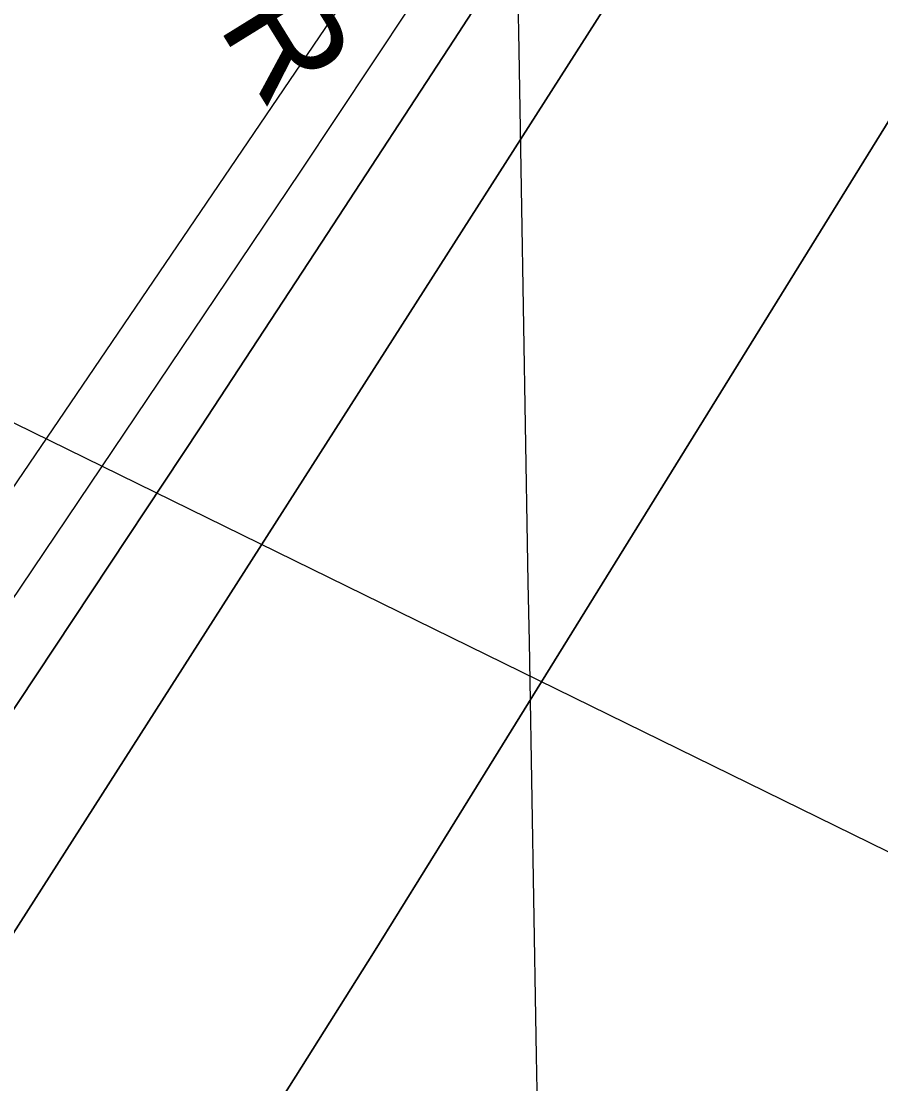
# Model space of a CAD drawing. Extents: x 3905714 to 3926767, y 183354 to 205755.
# Drawn here: x 3914617.2 to 3914961.3, y 190819.7 to 191244.9 of the extents above; entities that cross this region are included whole.
import ezdxf

# ---------------------------------------------------------------- set-up
doc = ezdxf.new("R2010")
doc.units = 0
for name, color, linetype in [('V-GRID-MAJR', 7, 'Continuous'), ('V-STRM-FMON', 7, 'Continuous'), ('V-TOPO-DPTH', 7, 'Continuous'), ('V-TOPO-MINR', 7, 'Continuous'), ('V-UTIL-LINE', 7, 'Continuous')]:
    doc.layers.add(name, color=color, linetype=linetype)

msp = doc.modelspace()

# ---------------------------------------------------------------- linework, layer by layer
at = {"layer": 'V-GRID-MAJR'}
msp.add_spline([(3914930.18, 184667.84), (3914884.14, 187327.39), (3914779.24, 193387.51), (3914694.62, 198275.87)], degree=3, dxfattribs=at)
at = {"layer": 'V-TOPO-DPTH'}
for points in [[(3915286.48, 192081.34), (3914909.08, 191498.19), (3914900.28, 191484.59), (3914891.49, 191470.99), (3914882.7, 191457.38), (3914873.92, 191443.77), (3914860.96, 191423.68), (3914858.65, 191420.12), (3914856.34, 191416.56), (3914854.01, 191413.01), (3914851.68, 191409.46), (3914840.17, 191392.03), (3914832.05, 191379.78), (3914823.89, 191367.56), (3914815.69, 191355.37), (3914807.45, 191343.21), (3914466.27, 190841.37), (3914433.28, 190792.74), (3914400.37, 190744.06), (3914367.58, 190695.3), (3914334.85, 190646.5), (3914011.64, 190163.24)], [(3914008.82, 190002.72), (3914466.37, 190645.48), (3914472.14, 190655.97), (3914478.05, 190666.37), (3914484.06, 190676.73), (3914490.79, 190688.15), (3914493.54, 190692.73), (3914496.32, 190697.29), (3914499.17, 190701.81), (3914502.06, 190706.3), (3914517.41, 190729.79), (3914527.99, 190746.02), (3914538.53, 190762.27), (3914549.02, 190778.55), (3914559.48, 190794.86), (3914922.67, 191362.75), (3914924.45, 191365.53), (3914926.23, 191368.31), (3914928.03, 191371.08), (3914929.82, 191373.85), (3915305.59, 191952.33)], [(3914008.82, 190002.72), (3914466.37, 190645.48), (3914472.14, 190655.97), (3914478.05, 190666.37), (3914484.06, 190676.73), (3914490.79, 190688.15), (3914493.54, 190692.73), (3914496.32, 190697.29), (3914499.17, 190701.81), (3914502.06, 190706.3), (3914517.41, 190729.79), (3914527.99, 190746.02), (3914538.53, 190762.27), (3914549.02, 190778.55), (3914559.48, 190794.86), (3914922.67, 191362.75), (3914924.45, 191365.53), (3914926.23, 191368.31), (3914928.03, 191371.08), (3914929.82, 191373.85), (3915305.59, 191952.33)], [(3914152.91, 190258.95), (3914175.19, 190291.69), (3914196.68, 190324.95), (3914217.65, 190358.56), (3914238.36, 190392.34), (3914259.24, 190426.02), (3914280.37, 190459.54), (3914301.68, 190492.95), (3914413.53, 190666.85), (3914430.93, 190693.77), (3914448.43, 190720.62), (3914466.07, 190747.38), (3914483.79, 190774.08), (3914586.79, 190928.4), (3914638.01, 191005.43), (3914689.05, 191082.58), (3914739.81, 191159.91), (3914790.4, 191237.35), (3914863.51, 191349.73), (3914877.39, 191371.08), (3914891.27, 191392.44), (3914905.12, 191413.82), (3914918.97, 191435.19), (3914998.19, 191557.59)], [(3914998.19, 191557.59), (3914918.97, 191435.19), (3914905.12, 191413.82), (3914891.27, 191392.44), (3914877.39, 191371.08), (3914863.51, 191349.73), (3914790.4, 191237.35), (3914739.81, 191159.91), (3914689.05, 191082.58), (3914638.01, 191005.43), (3914586.79, 190928.4), (3914483.79, 190774.08), (3914466.07, 190747.38), (3914448.43, 190720.62), (3914430.93, 190693.77), (3914413.53, 190666.85), (3914301.68, 190492.95), (3914280.37, 190459.54), (3914259.24, 190426.02), (3914238.36, 190392.34), (3914217.65, 190358.56), (3914196.68, 190324.95), (3914175.19, 190291.69), (3914152.91, 190258.95)], [(3914987.53, 191242.04), (3914789.03, 190921.7), (3914758.17, 190872.18), (3914727.14, 190822.76), (3914695.86, 190773.5), (3914664.42, 190724.34), (3914616.16, 190649.34), (3914608.67, 190637.79), (3914601.13, 190626.29), (3914593.5, 190614.84), (3914585.81, 190603.43), (3914526.21, 190515.7), (3914488.65, 190460.47), (3914451.04, 190405.27), (3914413.38, 190350.12), (3914375.67, 190294.99), (3914157.79, 189976.78)], [(3914157.79, 189976.78), (3914375.67, 190294.99), (3914413.38, 190350.12), (3914451.04, 190405.27), (3914488.65, 190460.47), (3914526.21, 190515.7), (3914585.81, 190603.43), (3914593.5, 190614.84), (3914601.13, 190626.29), (3914608.67, 190637.79), (3914616.16, 190649.34), (3914664.42, 190724.34), (3914695.86, 190773.5), (3914727.14, 190822.76), (3914758.17, 190872.18), (3914789.03, 190921.7), (3914987.53, 191242.04)]]:
    msp.add_lwpolyline(points, dxfattribs=at)
at = {"layer": 'V-TOPO-MINR'}
for points in [[(3915286.48, 192081.34), (3914909.08, 191498.19), (3914900.28, 191484.59), (3914891.49, 191470.99), (3914882.7, 191457.38), (3914873.92, 191443.77), (3914860.96, 191423.68), (3914858.65, 191420.12), (3914856.34, 191416.56), (3914854.01, 191413.01), (3914851.68, 191409.46), (3914840.17, 191392.03), (3914832.05, 191379.78), (3914823.89, 191367.56), (3914815.69, 191355.37), (3914807.45, 191343.21), (3914466.27, 190841.37), (3914433.28, 190792.74), (3914400.37, 190744.06), (3914367.58, 190695.3), (3914334.85, 190646.5), (3914011.64, 190163.24)], [(3915305.59, 191952.33), (3914929.82, 191373.85), (3914928.03, 191371.08), (3914926.23, 191368.31), (3914924.45, 191365.53), (3914922.67, 191362.75), (3914559.48, 190794.86), (3914549.02, 190778.55), (3914538.53, 190762.27), (3914527.99, 190746.02), (3914517.41, 190729.79), (3914502.06, 190706.3), (3914499.17, 190701.81), (3914496.32, 190697.29), (3914493.54, 190692.73), (3914490.79, 190688.15), (3914484.06, 190676.73), (3914478.05, 190666.37), (3914472.14, 190655.97), (3914466.37, 190645.48), (3914008.82, 190002.72)], [(3914998.19, 191557.59), (3914918.97, 191435.19), (3914905.12, 191413.82), (3914891.27, 191392.44), (3914877.39, 191371.08), (3914863.51, 191349.73), (3914790.4, 191237.35), (3914739.81, 191159.91), (3914689.05, 191082.58), (3914638.01, 191005.43), (3914586.79, 190928.4), (3914483.79, 190774.08), (3914466.07, 190747.38), (3914448.43, 190720.62), (3914430.93, 190693.77), (3914413.53, 190666.85), (3914301.68, 190492.95), (3914280.37, 190459.54), (3914259.24, 190426.02), (3914238.36, 190392.34), (3914217.65, 190358.56), (3914196.68, 190324.95), (3914175.19, 190291.69), (3914152.91, 190258.95)], [(3914966.71, 191548.17), (3914935.73, 191500.29), (3914889.95, 191429.45), (3914881.87, 191416.98), (3914873.78, 191404.52), (3914865.67, 191392.07), (3914857.53, 191379.64), (3914816.13, 191316.49), (3914787.2, 191272.54), (3914758.16, 191228.67), (3914728.95, 191184.91), (3914699.63, 191141.22), (3914474.94, 190807.79), (3914449.63, 190770.09), (3914424.4, 190732.34), (3914399.3, 190694.5), (3914374.28, 190656.61), (3914162.04, 190334.02), (3914148.43, 190313.19), (3914134.9, 190292.29), (3914121.52, 190271.31)], [(3914987.53, 191242.04), (3914789.03, 190921.7), (3914758.17, 190872.18), (3914727.14, 190822.76), (3914695.86, 190773.5), (3914664.42, 190724.34), (3914616.16, 190649.34), (3914608.67, 190637.79), (3914601.13, 190626.29), (3914593.5, 190614.84), (3914585.81, 190603.43), (3914526.21, 190515.7), (3914488.65, 190460.47), (3914451.04, 190405.27), (3914413.38, 190350.12), (3914375.67, 190294.99), (3914157.79, 189976.78)]]:
    msp.add_lwpolyline(points, dxfattribs=at)
at = {"layer": 'V-UTIL-LINE'}
msp.add_line((3914354.97, 191211.17), (3916411.07, 190203.76), dxfattribs=at)

# ---------------------------------------------------------------- texts
at = {"layer": 'V-STRM-FMON'}
msp.add_text('11.46R', height=42, rotation=301.7361, dxfattribs=at).set_placement((3914621.76, 191362.44))

doc.saveas('drawing.dxf')
